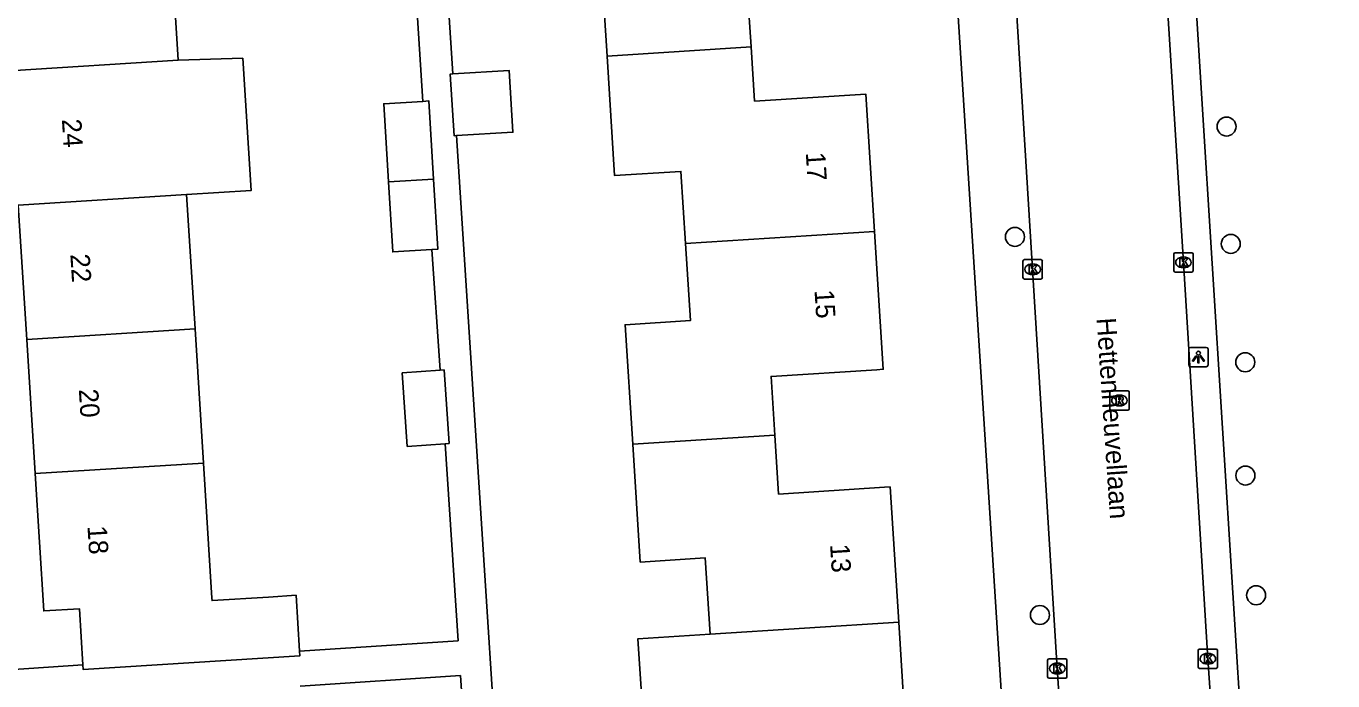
# Model space of a CAD drawing. Extents: x 159689 to 160786, y 387323 to 388339.
# Drawn here: x 160354.6 to 160422, y 388143.6 to 388177.4 of the extents above; entities that cross this region are included whole.
import ezdxf

# ---------------------------------------------------------------- set-up
doc = ezdxf.new("R2010")
doc.units = 0
for name, color, linetype in [('IMGEO_Boom', 7, 'Continuous'), ('IMGEO_Kolk', 7, 'Continuous'), ('IMGEO_Lichtpunt', 7, 'Continuous'), ('IMGEO_Openbare_ruimte_label', 7, 'Continuous'), ('IMGEO_Pand', 7, 'Continuous'), ('IMGEO_Pand_nummerreeks', 7, 'Continuous'), ('IMGEO_Rijbaan_lokaal_open', 7, 'Continuous'), ('IMGEO_Rioolput', 7, 'Continuous'), ('IMGEO_Voetpad_open', 7, 'Continuous')]:
    doc.layers.add(name, color=color, linetype=linetype)

msp = doc.modelspace()

# ---------------------------------------------------------------- linework, layer by layer
at = {"layer": 'IMGEO_Boom'}
for centre in [(160416.522, 388172.193), (160405.602, 388166.503), (160416.739, 388166.139), (160417.486, 388160.034), (160417.492, 388154.189), (160418.043, 388148.014), (160406.892, 388146.996)]:
    msp.add_circle(centre, 0.489, dxfattribs=at)
at = {"layer": 'IMGEO_Kolk'}
for p, q in [((160413.795, 388164.761), (160413.795, 388165.613)), ((160413.87, 388165.687), (160414.722, 388165.687)), ((160414.283, 388165.467), (160414.308, 388165.467)), ((160414.796, 388165.613), (160414.796, 388164.761)), ((160406.014, 388164.403), (160406.014, 388165.255)), ((160406.089, 388165.329), (160406.941, 388165.329)), ((160406.502, 388165.109), (160406.527, 388165.109)), ((160407.015, 388165.255), (160407.015, 388164.403)), ((160414.306, 388164.907), (160414.281, 388164.907)), ((160406.941, 388164.329), (160406.089, 388164.329)), ((160406.525, 388164.549), (160406.5, 388164.549)), ((160414.722, 388164.687), (160413.87, 388164.687)), ((160415.054, 388144.315), (160415.054, 388145.167)), ((160415.129, 388145.241), (160415.981, 388145.241)), ((160416.055, 388145.167), (160416.055, 388144.315)), ((160407.286, 388143.808), (160407.286, 388144.66)), ((160407.361, 388144.734), (160408.213, 388144.734)), ((160407.774, 388144.514), (160407.799, 388144.514)), ((160408.287, 388144.66), (160408.287, 388143.808)), ((160415.542, 388145.021), (160415.567, 388145.021)), ((160407.797, 388143.954), (160407.772, 388143.954)), ((160415.981, 388144.241), (160415.129, 388144.241)), ((160415.565, 388144.461), (160415.54, 388144.461)), ((160408.213, 388143.734), (160407.361, 388143.734))]:
    msp.add_line(p, q, dxfattribs=at)
for points in [[(160413.795, 388164.761), (160413.795, 388165.613)], [(160413.87, 388165.687), (160414.722, 388165.687)], [(160414.116, 388165.387), (160414.239, 388165.387), (160414.239, 388165.236), (160414.369, 388165.387), (160414.533, 388165.387), (160414.387, 388165.236), (160414.54, 388164.987), (160414.388, 388164.987), (160414.303, 388165.151), (160414.239, 388165.084), (160414.239, 388164.987), (160414.116, 388164.987), (160414.116, 388165.387)], [(160414.796, 388165.613), (160414.796, 388164.761)], [(160406.014, 388164.403), (160406.014, 388165.255)], [(160406.089, 388165.329), (160406.941, 388165.329)], [(160406.335, 388165.029), (160406.458, 388165.029), (160406.458, 388164.878), (160406.588, 388165.029), (160406.752, 388165.029), (160406.606, 388164.878), (160406.759, 388164.629), (160406.607, 388164.629), (160406.522, 388164.793), (160406.458, 388164.726), (160406.458, 388164.629), (160406.335, 388164.629), (160406.335, 388165.029)], [(160407.015, 388165.255), (160407.015, 388164.403)], [(160406.941, 388164.329), (160406.089, 388164.329)], [(160414.722, 388164.687), (160413.87, 388164.687)], [(160415.054, 388144.315), (160415.054, 388145.167)], [(160415.129, 388145.241), (160415.981, 388145.241)], [(160416.055, 388145.167), (160416.055, 388144.315)], [(160407.286, 388143.808), (160407.286, 388144.66)], [(160407.361, 388144.734), (160408.213, 388144.734)], [(160408.287, 388144.66), (160408.287, 388143.808)], [(160415.375, 388144.941), (160415.498, 388144.941), (160415.498, 388144.79), (160415.628, 388144.941), (160415.792, 388144.941), (160415.646, 388144.79), (160415.799, 388144.541), (160415.647, 388144.541), (160415.562, 388144.705), (160415.498, 388144.638), (160415.498, 388144.541), (160415.375, 388144.541), (160415.375, 388144.941)], [(160407.607, 388144.434), (160407.73, 388144.434), (160407.73, 388144.283), (160407.86, 388144.434), (160408.024, 388144.434), (160407.878, 388144.283), (160408.031, 388144.034), (160407.879, 388144.034), (160407.794, 388144.198), (160407.73, 388144.131), (160407.73, 388144.034), (160407.607, 388144.034), (160407.607, 388144.434)], [(160415.981, 388144.241), (160415.129, 388144.241)], [(160408.213, 388143.734), (160407.361, 388143.734)]]:
    msp.add_lwpolyline(points, dxfattribs=at)
for centre, start, end in [((160413.872, 388165.611), 91.55205, 178.44795), ((160413.872, 388165.611), 91.55205, 178.44795), ((160414.72, 388165.611), 1.55205, 88.44795), ((160414.72, 388165.611), 1.55205, 88.44795), ((160406.091, 388165.253), 91.55205, 178.44795), ((160406.091, 388165.253), 91.55205, 178.44795), ((160406.939, 388165.253), 1.55205, 88.44795), ((160406.939, 388165.253), 1.55205, 88.44795), ((160413.872, 388164.763), 181.55205, 268.44795), ((160413.872, 388164.763), 181.55205, 268.44795), ((160414.72, 388164.763), 271.55205, 358.44795), ((160414.72, 388164.763), 271.55205, 358.44795), ((160406.091, 388164.405), 181.55205, 268.44795), ((160406.091, 388164.405), 181.55205, 268.44795), ((160406.939, 388164.405), 271.55205, 358.44795), ((160406.939, 388164.405), 271.55205, 358.44795), ((160415.131, 388145.165), 91.55205, 178.44795), ((160415.131, 388145.165), 91.55205, 178.44795), ((160415.979, 388145.165), 1.55205, 88.44795), ((160415.979, 388145.165), 1.55205, 88.44795), ((160407.363, 388144.658), 91.55205, 178.44795), ((160407.363, 388144.658), 91.55205, 178.44795), ((160408.211, 388144.658), 1.55205, 88.44795), ((160408.211, 388144.658), 1.55205, 88.44795), ((160415.131, 388144.317), 181.55205, 268.44795), ((160415.131, 388144.317), 181.55205, 268.44795), ((160415.979, 388144.317), 271.55205, 358.44795), ((160415.979, 388144.317), 271.55205, 358.44795), ((160407.363, 388143.81), 181.55205, 268.44795), ((160407.363, 388143.81), 181.55205, 268.44795), ((160408.211, 388143.81), 271.55205, 358.44795), ((160408.211, 388143.81), 271.55205, 358.44795)]:
    msp.add_arc(centre, 0.0765, start, end, dxfattribs=at)
for centre, major_axis, ratio, start_param, end_param in [((160414.282, 388165.187), (-0.387, 0.002), 0.722429, 4.712389, 7.853982), ((160414.307, 388165.187), (-0.39, 0.002), 0.717154, 1.570796, 4.712389), ((160406.501, 388164.829), (-0.387, 0.002), 0.722429, 4.712389, 7.853982), ((160406.526, 388164.829), (-0.39, 0.002), 0.717154, 1.570796, 4.712389), ((160407.773, 388144.234), (-0.387, 0.002), 0.722429, 4.712389, 7.853982), ((160407.798, 388144.234), (-0.39, 0.002), 0.717154, 1.570796, 4.712389), ((160415.541, 388144.741), (-0.387, 0.002), 0.722429, 4.712389, 7.853982), ((160415.566, 388144.741), (-0.39, 0.002), 0.717154, 1.570796, 4.712389)]:
    msp.add_ellipse(centre, major_axis=major_axis, ratio=ratio, start_param=start_param, end_param=end_param, dxfattribs=at)
at = {"layer": 'IMGEO_Lichtpunt'}
for p, q in [((160414.569, 388160.706), (160414.569, 388159.899)), ((160414.569, 388160.706), (160414.569, 388159.899)), ((160415.471, 388160.801), (160414.663, 388160.801)), ((160415.471, 388160.801), (160414.663, 388160.801)), ((160415.565, 388159.899), (160415.565, 388160.706)), ((160415.565, 388159.899), (160415.565, 388160.706)), ((160414.663, 388159.805), (160415.471, 388159.805)), ((160414.663, 388159.805), (160415.471, 388159.805))]:
    msp.add_line(p, q, dxfattribs=at)
for points in [[(160414.943, 388160.37), (160414.982, 388160.342), (160414.794, 388160.08), (160414.756, 388160.107), (160414.943, 388160.37)], [(160415.045, 388160.322), (160415.092, 388160.322), (160415.092, 388160), (160415.045, 388160), (160415.045, 388160.322)], [(160415.155, 388160.342), (160415.193, 388160.369), (160415.38, 388160.107), (160415.341, 388160.079), (160415.155, 388160.342)]]:
    msp.add_lwpolyline(points, dxfattribs=at)
msp.add_circle((160415.068, 388160.504), 0.0994, dxfattribs=at)
for centre, start, end in [((160414.663, 388160.706), 90, 180), ((160414.663, 388160.706), 90, 180), ((160415.471, 388160.706), 0, 90), ((160415.471, 388160.706), 0, 90), ((160414.663, 388159.899), 180, 270), ((160414.663, 388159.899), 180, 270), ((160415.471, 388159.899), 270, 0), ((160415.471, 388159.899), 270, 360)]:
    msp.add_arc(centre, 0.0946, start, end, dxfattribs=at)
at = {"layer": 'IMGEO_Pand'}
for points in [[(160397.093, 388186.575), (160397.544, 388179.466), (160391.811, 388179.102), (160391.989, 388176.302)], [(160384.556, 388175.831), (160384.168, 388181.944), (160383.927, 388185.737), (160387.318, 388185.952)], [(160362.431, 388175.613), (160361.996, 388182.539)], [(160391.989, 388176.302), (160384.556, 388175.831)], [(160391.989, 388176.302), (160392.166, 388173.507), (160397.904, 388173.871), (160398.354, 388166.772)], [(160362.431, 388175.613), (160353.746, 388175.068)], [(160362.866, 388168.687), (160366.203, 388168.897), (160365.757, 388175.715), (160362.431, 388175.613)], [(160388.606, 388166.154), (160388.369, 388169.878), (160384.948, 388169.661), (160384.556, 388175.831)], [(160376.593, 388174.911), (160376.47, 388174.904), (160376.664, 388171.718), (160376.798, 388171.726)], [(160376.798, 388171.726), (160379.699, 388171.903), (160379.505, 388175.089), (160376.593, 388174.911)], [(160375.044, 388173.495), (160373.035, 388173.372), (160373.281, 388169.342)], [(160375.044, 388173.495), (160375.362, 388173.514), (160375.608, 388169.488)], [(160375.608, 388169.488), (160373.281, 388169.342)], [(160375.608, 388169.488), (160375.829, 388165.872), (160375.51, 388165.853)], [(160373.281, 388169.342), (160373.502, 388165.73), (160375.51, 388165.853)], [(160354.181, 388168.141), (160362.866, 388168.687)], [(160354.181, 388168.141), (160354.616, 388161.215)], [(160363.3, 388161.761), (160362.866, 388168.687)], [(160388.606, 388166.154), (160398.354, 388166.772)], [(160398.354, 388166.772), (160398.804, 388159.673), (160398.48, 388159.652), (160393.021, 388159.306), (160393.213, 388156.272)], [(160385.881, 388155.807), (160385.49, 388161.97), (160388.858, 388162.184), (160388.606, 388166.154)], [(160354.616, 388161.215), (160363.3, 388161.761)], [(160363.3, 388161.761), (160363.735, 388154.833)], [(160355.05, 388154.288), (160354.616, 388161.215)], [(160375.94, 388159.624), (160373.99, 388159.489), (160374.252, 388155.696), (160376.202, 388155.831)], [(160375.94, 388159.624), (160376.147, 388159.638), (160376.409, 388155.845), (160376.202, 388155.831)], [(160385.881, 388155.807), (160393.213, 388156.272)], [(160393.213, 388156.272), (160393.406, 388153.238), (160398.865, 388153.584), (160399.161, 388153.603), (160399.604, 388146.62)], [(160389.875, 388146.004), (160389.625, 388149.941), (160386.267, 388149.728), (160385.881, 388155.807)], [(160363.735, 388154.833), (160355.05, 388154.288)], [(160368.691, 388145.125), (160368.51, 388148.011), (160367.085, 388147.921), (160364.181, 388147.739), (160364.173, 388147.858), (160363.735, 388154.833)], [(160355.05, 388154.288), (160355.495, 388147.206), (160357.332, 388147.322), (160357.515, 388144.419)], [(160399.604, 388146.62), (160389.875, 388146.004)], [(160399.604, 388146.62), (160400.047, 388139.634), (160394.348, 388139.272), (160394.534, 388136.35)], [(160387.129, 388135.881), (160386.73, 388142.171), (160386.38, 388142.149), (160386.15, 388145.768), (160389.875, 388146.004)], [(160357.515, 388144.419), (160357.53, 388144.182), (160368.706, 388144.884), (160368.691, 388145.125)]]:
    msp.add_lwpolyline(points, dxfattribs=at)
at = {"layer": 'IMGEO_Rijbaan_lokaal_open'}
for points in [[(160402.537, 388228.11), (160402.561, 388227.69), (160402.692, 388225.352), (160403.863, 388206.845), (160405.294, 388184.633), (160406.515, 388164.829), (160407.787, 388144.234), (160407.999, 388140.97)], [(160415.77, 388141.521), (160415.555, 388144.741), (160414.296, 388165.187), (160413.046, 388185.202), (160411.592, 388207.621), (160410.46, 388226.162), (160410.292, 388228.631)]]:
    msp.add_lwpolyline(points, dxfattribs=at)
at = {"layer": 'IMGEO_Rioolput'}
for p, q in [((160410.493, 388157.638), (160410.493, 388158.49)), ((160410.568, 388158.564), (160411.42, 388158.564)), ((160410.981, 388158.344), (160411.006, 388158.344)), ((160411.494, 388158.49), (160411.494, 388157.638)), ((160411.42, 388157.564), (160410.568, 388157.564)), ((160411.004, 388157.784), (160410.979, 388157.784))]:
    msp.add_line(p, q, dxfattribs=at)
for points in [[(160410.493, 388157.638), (160410.493, 388158.49)], [(160410.568, 388158.564), (160411.42, 388158.564)], [(160411.082, 388158.262), (160410.83, 388158.264), (160410.83, 388157.864)], [(160410.83, 388157.864), (160410.954, 388157.864), (160410.954, 388158.026), (160410.965, 388158.026)], [(160411.008, 388158.183), (160410.954, 388158.183), (160410.954, 388158.102)], [(160410.954, 388158.102), (160411.006, 388158.102)], [(160411.012, 388157.997), (160411.083, 388157.864), (160411.223, 388157.864), (160411.158, 388157.99)], [(160411.494, 388158.49), (160411.494, 388157.638)], [(160411.42, 388157.564), (160410.568, 388157.564)]]:
    msp.add_lwpolyline(points, dxfattribs=at)
for centre, radius, start, end in [((160410.57, 388158.488), 0.0765, 91.55205, 178.44795), ((160410.57, 388158.488), 0.0765, 91.55205, 178.44795), ((160410.964, 388157.973), 0.0533, 26.02933, 88.69889), ((160410.99, 388158.291), 0.19, 274.7715, 282.96867), ((160411.014, 388158.087), 0.0964, 77.00612, 93.18647), ((160411.028, 388158.144), 0.0378, 276.66336, 79.67722), ((160411.081, 388158.152), 0.109, 350.36119, 89.41601), ((160411.079, 388158.152), 0.112, 277.58423, 350.98172), ((160411.063, 388157.937), 0.108, 29.51342, 73.79051), ((160411.418, 388158.488), 0.0765, 1.55205, 88.44795), ((160411.418, 388158.488), 0.0765, 1.55205, 88.44795), ((160410.57, 388157.64), 0.0765, 181.55205, 268.44795), ((160410.57, 388157.64), 0.0765, 181.55205, 268.44795), ((160411.418, 388157.64), 0.0765, 271.55205, 358.44795), ((160411.418, 388157.64), 0.0765, 271.55205, 358.44795)]:
    msp.add_arc(centre, radius, start, end, dxfattribs=at)
for centre, major_axis, ratio, start_param, end_param in [((160410.98, 388158.064), (-0.387, 0.002), 0.722429, 4.712389, 7.853982), ((160411.005, 388158.064), (-0.39, 0.002), 0.717154, 1.570796, 4.712389)]:
    msp.add_ellipse(centre, major_axis=major_axis, ratio=ratio, start_param=start_param, end_param=end_param, dxfattribs=at)
at = {"layer": 'IMGEO_Voetpad_open'}
for points in [[(160422.005, 388078.968), (160421.42, 388085.954), (160420.315, 388103.525), (160417.998, 388139.685), (160417.37, 388139.651), (160415.251, 388173.618), (160413.953, 388194.43), (160413.831, 388196.212), (160413.567, 388196.193), (160413.413, 388197.962), (160413.7, 388197.984), (160412.57, 388215.939), (160415.184, 388216.063), (160417.032, 388219.3), (160414.733, 388223.189), (160414.31, 388225.228)], [(160400.815, 388207.025), (160408.531, 388085.918)], [(160376.593, 388174.911), (160374.625, 388205.507), (160386.064, 388206.089)], [(160374.665, 388179.707), (160375.044, 388173.495)], [(160380.214, 388118.603), (160376.798, 388171.726)], [(160375.51, 388165.853), (160375.94, 388159.624)], [(160376.202, 388155.831), (160376.873, 388145.664), (160368.691, 388145.125)], [(160357.515, 388144.419), (160352.679, 388144.105)], [(160377.849, 388130.849), (160376.991, 388143.868), (160368.73, 388143.324)]]:
    msp.add_lwpolyline(points, dxfattribs=at)

# ---------------------------------------------------------------- texts
at = {"layer": 'IMGEO_Openbare_ruimte_label'}
msp.add_text('Hettenheuvellaan', height=1, rotation=273.84075, dxfattribs=at).set_placement((160409.812, 388162.304))
at = {"layer": 'IMGEO_Pand_nummerreeks'}
for s, rotation, p in [('24', 273.59223, (160356.429, 388172.568)), ('17', 273.62708, (160394.809, 388170.848)), ('22', 273.59202, (160356.864, 388165.605)), ('15', 273.62708, (160395.259, 388163.749)), ('20', 273.59202, (160357.302, 388158.634)), ('18', 273.59223, (160357.747, 388151.577)), ('13', 273.62919, (160396.062, 388150.637))]:
    msp.add_text(s, height=1, rotation=rotation, dxfattribs=at).set_placement(p)

doc.saveas('drawing.dxf')
